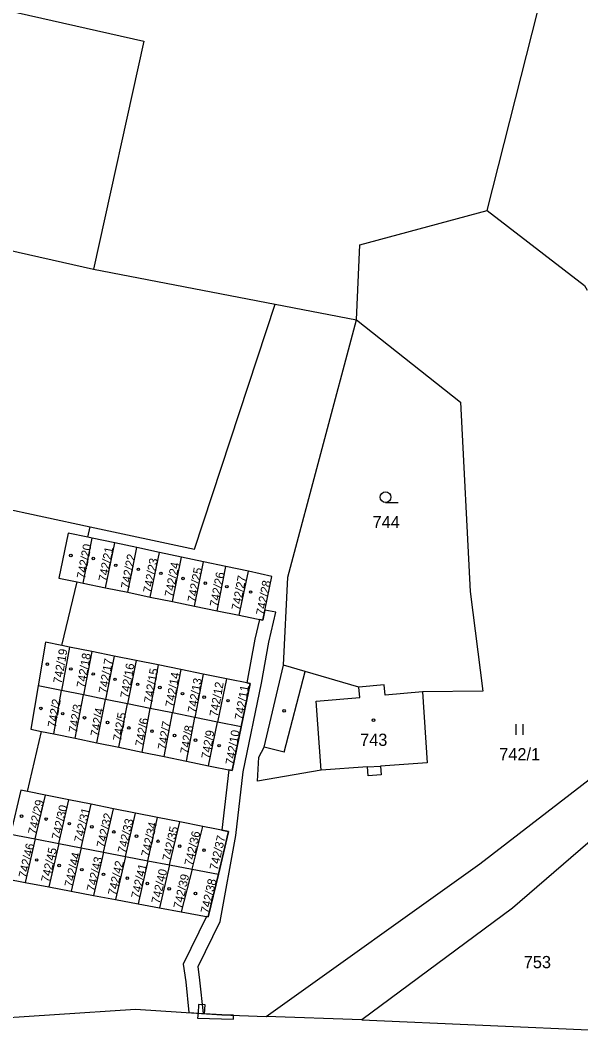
# Model space of a CAD drawing. Extents: x -869103 to -863415, y -1015889 to -1012477.
# Drawn here: x -866425.8 to -866347.8, y -1013302.9 to -1013162.3 of the extents above; entities that cross this region are included whole.
import ezdxf

# ---------------------------------------------------------------- set-up
doc = ezdxf.new("R2010")
doc.units = 0
for name, color, linetype in [('Hranice parcel', 7, 'Continuous'), ('Parcelní čísla', 7, 'Continuous'), ('Vnitřní kresba', 7, 'Continuous'), ('Věcná břemena k části', 7, 'Continuous'), ('Značky budov', 7, 'Continuous'), ('Značky kultur', 7, 'Continuous')]:
    doc.layers.add(name, color=color, linetype=linetype)

msp = doc.modelspace()

# ---------------------------------------------------------------- linework, layer by layer
at = {"layer": 'Hranice parcel'}
for p, q in [((-866460.94, -1013186.75), (-866415.61, -1013196.9)), ((-866415.61, -1013196.9), (-866390.36, -1013201.78)), ((-866471.79, -1013220.69), (-866416.08, -1013232.73)), ((-866416.42, -1013234.17), (-866416.08, -1013232.73)), ((-866417.07, -1013240.56), (-866415.78, -1013234.31)), ((-866415.78, -1013234.31), (-866416.42, -1013234.17)), ((-866412.65, -1013234.98), (-866415.78, -1013234.31)), ((-866413.93, -1013241.21), (-866412.65, -1013234.98)), ((-866409.58, -1013235.63), (-866412.65, -1013234.98)), ((-866410.86, -1013241.84), (-866409.58, -1013235.63)), ((-866406.45, -1013236.3), (-866409.58, -1013235.63)), ((-866407.72, -1013242.49), (-866406.45, -1013236.3)), ((-866403.38, -1013236.95), (-866406.45, -1013236.3)), ((-866404.65, -1013243.12), (-866403.38, -1013236.95)), ((-866400.3, -1013237.6), (-866403.38, -1013236.95)), ((-866401.56, -1013243.76), (-866400.3, -1013237.6)), ((-866397.19, -1013238.26), (-866400.3, -1013237.6)), ((-866398.44, -1013244.4), (-866397.19, -1013238.26)), ((-866394.08, -1013238.92), (-866397.19, -1013238.26)), ((-866395.35, -1013245.03), (-866394.08, -1013238.92)), ((-866420, -1013249.24), (-866417.9, -1013240.39)), ((-866417.9, -1013240.39), (-866417.07, -1013240.56)), ((-866417.07, -1013240.56), (-866413.93, -1013241.21)), ((-866413.93, -1013241.21), (-866410.86, -1013241.84)), ((-866410.86, -1013241.84), (-866407.72, -1013242.49)), ((-866407.72, -1013242.49), (-866404.65, -1013243.12)), ((-866404.65, -1013243.12), (-866401.56, -1013243.76)), ((-866401.56, -1013243.76), (-866398.44, -1013244.4)), ((-866398.44, -1013244.4), (-866395.35, -1013245.03)), ((-866418.97, -1013249.45), (-866420, -1013249.24)), ((-866418.97, -1013249.45), (-866420.05, -1013255.48)), ((-866415.85, -1013250.08), (-866418.97, -1013249.45)), ((-866415.85, -1013250.08), (-866417.01, -1013256.1)), ((-866412.76, -1013250.7), (-866415.85, -1013250.08)), ((-866412.76, -1013250.7), (-866413.95, -1013256.72)), ((-866409.7, -1013251.32), (-866412.76, -1013250.7)), ((-866409.7, -1013251.32), (-866410.88, -1013257.34)), ((-866406.62, -1013251.94), (-866409.7, -1013251.32)), ((-866406.62, -1013251.94), (-866407.74, -1013257.98)), ((-866403.48, -1013252.57), (-866406.62, -1013251.94)), ((-866403.48, -1013252.57), (-866404.64, -1013258.61)), ((-866400.35, -1013253.21), (-866403.48, -1013252.57)), ((-866400.35, -1013253.21), (-866401.52, -1013259.24)), ((-866397.13, -1013253.85), (-866400.35, -1013253.21)), ((-866420.05, -1013255.48), (-866423.32, -1013254.82)), ((-866397.13, -1013253.85), (-866398.38, -1013259.88)), ((-866421.13, -1013261.52), (-866420.05, -1013255.48)), ((-866417.01, -1013256.1), (-866420.05, -1013255.48)), ((-866418.18, -1013262.13), (-866417.01, -1013256.1)), ((-866413.95, -1013256.72), (-866417.01, -1013256.1)), ((-866369.85, -1013255.69), (-866369.21, -1013265.54)), ((-866415.14, -1013262.75), (-866413.95, -1013256.72)), ((-866410.88, -1013257.34), (-866413.95, -1013256.72)), ((-866412.07, -1013263.39), (-866410.88, -1013257.34)), ((-866407.74, -1013257.98), (-866410.88, -1013257.34)), ((-866408.86, -1013264.05), (-866407.74, -1013257.98)), ((-866404.64, -1013258.61), (-866407.74, -1013257.98)), ((-866405.81, -1013264.68), (-866404.64, -1013258.61)), ((-866401.52, -1013259.24), (-866404.64, -1013258.61)), ((-866402.69, -1013265.32), (-866401.52, -1013259.24)), ((-866398.38, -1013259.88), (-866401.52, -1013259.24)), ((-866399.64, -1013265.95), (-866398.38, -1013259.88)), ((-866395.07, -1013260.55), (-866398.38, -1013259.88)), ((-866424.81, -1013269.54), (-866422.83, -1013261.18)), ((-866422.83, -1013261.18), (-866421.13, -1013261.52)), ((-866421.13, -1013261.52), (-866418.18, -1013262.13)), ((-866418.18, -1013262.13), (-866415.14, -1013262.75)), ((-866415.14, -1013262.75), (-866412.07, -1013263.39)), ((-866412.07, -1013263.39), (-866408.86, -1013264.05)), ((-866408.86, -1013264.05), (-866405.81, -1013264.68)), ((-866405.81, -1013264.68), (-866402.69, -1013265.32)), ((-866402.69, -1013265.32), (-866399.64, -1013265.95)), ((-866422.31, -1013270.04), (-866424.81, -1013269.54)), ((-866423.71, -1013276.12), (-866422.31, -1013270.04)), ((-866419.04, -1013270.69), (-866422.31, -1013270.04)), ((-866420.45, -1013276.75), (-866419.04, -1013270.69)), ((-866415.93, -1013271.31), (-866419.04, -1013270.69)), ((-866417.32, -1013277.36), (-866415.93, -1013271.31)), ((-866412.84, -1013271.92), (-866415.93, -1013271.31)), ((-866414.23, -1013277.96), (-866412.84, -1013271.92)), ((-866409.79, -1013272.53), (-866412.84, -1013271.92)), ((-866411.18, -1013278.55), (-866409.79, -1013272.53)), ((-866406.72, -1013273.14), (-866409.79, -1013272.53)), ((-866408.07, -1013279.15), (-866406.72, -1013273.14)), ((-866403.63, -1013273.75), (-866406.72, -1013273.14)), ((-866405.03, -1013279.74), (-866403.63, -1013273.75)), ((-866400.39, -1013274.39), (-866403.63, -1013273.75)), ((-866401.91, -1013280.34), (-866400.39, -1013274.39)), ((-866427.16, -1013275.45), (-866423.71, -1013276.12)), ((-866423.71, -1013276.12), (-866425.11, -1013282.18)), ((-866423.71, -1013276.12), (-866420.45, -1013276.75)), ((-866420.45, -1013276.75), (-866421.85, -1013282.8)), ((-866420.45, -1013276.75), (-866417.32, -1013277.36)), ((-866417.32, -1013277.36), (-866418.7, -1013283.39)), ((-866417.32, -1013277.36), (-866414.23, -1013277.96)), ((-866414.23, -1013277.96), (-866415.61, -1013283.97)), ((-866414.23, -1013277.96), (-866411.18, -1013278.55)), ((-866411.18, -1013278.55), (-866412.56, -1013284.55)), ((-866411.18, -1013278.55), (-866408.07, -1013279.15)), ((-866408.07, -1013279.15), (-866409.42, -1013285.14)), ((-866408.07, -1013279.15), (-866405.03, -1013279.74)), ((-866405.03, -1013279.74), (-866406.42, -1013285.7)), ((-866405.03, -1013279.74), (-866401.91, -1013280.34)), ((-866401.91, -1013280.34), (-866403.42, -1013286.27)), ((-866401.91, -1013280.34), (-866398.25, -1013281.04)), ((-866427.7, -1013281.69), (-866425.11, -1013282.18)), ((-866425.11, -1013282.18), (-866421.85, -1013282.8)), ((-866421.85, -1013282.8), (-866418.7, -1013283.39)), ((-866418.7, -1013283.39), (-866415.61, -1013283.97)), ((-866415.61, -1013283.97), (-866412.56, -1013284.55)), ((-866412.56, -1013284.55), (-866409.42, -1013285.14)), ((-866409.42, -1013285.14), (-866406.42, -1013285.7)), ((-866406.42, -1013285.7), (-866403.42, -1013286.27)), ((-866378.31, -1013301.27), (-866391.6, -1013300.8)), ((-866378.31, -1013301.27), (-866340.84, -1013302.94))]:
    msp.add_line(p, q, dxfattribs=at)
for points in [[(-866360.85, -1013188.77), (-866350.67, -1013148.52), (-866362.16, -1013144.77), (-866373.52, -1013120.74)], [(-866463.45, -1013160.68), (-866463.28, -1013160.31), (-866461.33, -1013153.25), (-866450.18, -1013155.78), (-866408.6, -1013165.2), (-866415.61, -1013196.9)], [(-866390.36, -1013201.78), (-866379.04, -1013203.97), (-866378.56, -1013193.54), (-866360.85, -1013188.77)], [(-866360.85, -1013188.77), (-866347.33, -1013199.18), (-866346.96, -1013199.83)], [(-866416.08, -1013232.73), (-866401.57, -1013235.86), (-866390.36, -1013201.78)], [(-866389.19, -1013251.97), (-866388.58, -1013239.71), (-866379.04, -1013203.97), (-866364.58, -1013215.4), (-866363.22, -1013241.74), (-866361.49, -1013255.6), (-866369.85, -1013255.69)], [(-866416.42, -1013234.17), (-866419.13, -1013233.6), (-866420.42, -1013239.87), (-866417.9, -1013240.39)], [(-866395.35, -1013245.03), (-866392.07, -1013245.71), (-866390.81, -1013239.62), (-866394.08, -1013238.92)], [(-866420, -1013249.24), (-866422.3, -1013248.78), (-866423.32, -1013254.82)], [(-866383.97, -1013266.57), (-866392.79, -1013268.09), (-866392.61, -1013264.74), (-866391.89, -1013263.39), (-866389.19, -1013251.97)], [(-866369.85, -1013255.69), (-866375.05, -1013256.14), (-866375.18, -1013254.71), (-866378.71, -1013255.03), (-866386.19, -1013252.85), (-866389.19, -1013251.97)], [(-866423.32, -1013254.82), (-866424.33, -1013260.86), (-866422.83, -1013261.18)], [(-866395.07, -1013260.55), (-866393.83, -1013254.52), (-866397.13, -1013253.85)], [(-866399.64, -1013265.95), (-866396.33, -1013266.63), (-866395.07, -1013260.55)], [(-866391.6, -1013300.8), (-866361.9, -1013279.58), (-866338.39, -1013261.47), (-866337.46, -1013260.82)], [(-866369.21, -1013265.54), (-866375.69, -1013265.99), (-866375.6, -1013267.23), (-866377.44, -1013267.37), (-866377.52, -1013266.12), (-866383.97, -1013266.57)], [(-866336.39, -1013267.69), (-866357.35, -1013285.76), (-866378.31, -1013301.27)], [(-866424.81, -1013269.54), (-866425.74, -1013269.36), (-866427.16, -1013275.45)], [(-866398.25, -1013281.04), (-866396.84, -1013275.1), (-866400.39, -1013274.39)], [(-866403.42, -1013286.27), (-866399.65, -1013286.98), (-866398.25, -1013281.04)], [(-866432.35, -1013301.3), (-866409.77, -1013299.8), (-866397.79, -1013300.58), (-866391.6, -1013300.8)]]:
    msp.add_lwpolyline(points, dxfattribs=at)
at = {"layer": 'Vnitřní kresba'}
for p, q in [((-866389.12, -1013264.05), (-866386.19, -1013252.85)), ((-866378.59, -1013256.44), (-866378.71, -1013255.03)), ((-866384.64, -1013256.96), (-866378.59, -1013256.44)), ((-866383.97, -1013266.57), (-866384.64, -1013256.96)), ((-866389.12, -1013264.05), (-866391.89, -1013263.39)), ((-866377.52, -1013266.12), (-866375.69, -1013265.99))]:
    msp.add_line(p, q, dxfattribs=at)
at = {"layer": 'Věcná břemena k části'}
for points in [[(-866392.53, -1013245.61), (-866393.18, -1013248.36), (-866394.28, -1013254.43), (-866393.83, -1013254.52), (-866395.07, -1013260.55), (-866396.33, -1013266.63), (-866396.79, -1013266.54), (-866397.77, -1013274.91), (-866396.84, -1013275.1), (-866398.25, -1013281.04), (-866399.65, -1013286.98), (-866399.9, -1013286.93), (-866403.13, -1013293.54), (-866402.79, -1013296.01), (-866402.36, -1013300.28), (-866400.34, -1013300.41), (-866400.81, -1013295.77), (-866401.07, -1013293.88), (-866398, -1013287.59), (-866395.84, -1013275.64), (-866394.81, -1013266.81), (-866392.26, -1013254.49), (-866391.22, -1013248.76), (-866390.24, -1013244.61), (-866391.78, -1013244.31), (-866392.07, -1013245.71)], [(-866401.13, -1013301.06), (-866396.13, -1013301.18), (-866396.13, -1013300.64), (-866397.79, -1013300.58), (-866400.16, -1013300.43), (-866400.08, -1013299.21), (-866401.01, -1013299.15), (-866401.08, -1013300.37)]]:
    msp.add_lwpolyline(points, close=True, dxfattribs=at)
at = {"layer": 'Značky budov'}
for centre in [(-866418.76, -1013236.72), (-866415.64, -1013237.14), (-866412.52, -1013238.09), (-866409.37, -1013238.64), (-866406.24, -1013239.19), (-866403.16, -1013239.91), (-866400.07, -1013240.56), (-866397.08, -1013241.05), (-866393.76, -1013241.8), (-866422.03, -1013251.83), (-866418.76, -1013252.5), (-866415.65, -1013253.19), (-866412.62, -1013253.94), (-866409.48, -1013254.63), (-866406.39, -1013255.08), (-866403.24, -1013255.93), (-866400.23, -1013256.42), (-866422.93, -1013257.98), (-866396.91, -1013256.91), (-866419.9, -1013258.72), (-866416.87, -1013259.28), (-866389.11, -1013258.31), (-866413.66, -1013259.94), (-866410.7, -1013260.69), (-866376.67, -1013259.62), (-866407.49, -1013261.15), (-866404.34, -1013261.74), (-866401.43, -1013262.39), (-866398.15, -1013263.17), (-866425.62, -1013272.97), (-866422.21, -1013273.37), (-866418.97, -1013274), (-866415.84, -1013274.44), (-866412.79, -1013275.15), (-866409.63, -1013275.74), (-866406.64, -1013276.45), (-866403.63, -1013277.14), (-866400.24, -1013277.69), (-866423.51, -1013279.05), (-866420.4, -1013279.82), (-866417.24, -1013280.41), (-866414.23, -1013281.04), (-866410.92, -1013281.59), (-866408.13, -1013282.32), (-866405.1, -1013283.07), (-866401.44, -1013283.71)]:
    msp.add_circle(centre, 0.175, dxfattribs=at)
at = {"layer": 'Značky kultur'}
for p, q in [((-866375, -1013229.36), (-866373.25, -1013229.36)), ((-866356.85, -1013261.65), (-866356.85, -1013260.15)), ((-866355.85, -1013261.65), (-866355.85, -1013260.15))]:
    msp.add_line(p, q, dxfattribs=at)
msp.add_circle((-866375, -1013228.61), 0.75, dxfattribs=at)

# ---------------------------------------------------------------- texts
at = {"layer": 'Parcelní čísla'}
for s, p in [('744', (-866376.8, -1013232.91)), ('743', (-866378.54, -1013263.19)), ('742/1', (-866359.19, -1013265.2)), ('753', (-866355.78, -1013294.1))]:
    msp.add_text(s, height=1.7, dxfattribs=at).set_placement(p)
for s, rotation, p in [('742/20', 79, (-866416.8, -1013240.02)), ('742/21', 79, (-866413.78, -1013240.41)), ('742/22', 79, (-866410.66, -1013241.42)), ('742/23', 79, (-866407.57, -1013242)), ('742/24', 79, (-866404.58, -1013242.56)), ('742/25', 79, (-866401.4, -1013243.3)), ('742/26', 79, (-866398.3, -1013243.92)), ('742/27', 79, (-866395.28, -1013244.41)), ('742/28', 79, (-866391.86, -1013245.09)), ('742/19', 80, (-866420.07, -1013254.6)), ('742/18', 80, (-866416.82, -1013255.19)), ('742/17', 80, (-866413.75, -1013255.96)), ('742/16', 80, (-866410.74, -1013256.61)), ('742/15', 80, (-866407.44, -1013257.31)), ('742/14', 80, (-866404.47, -1013257.86)), ('742/13', 80, (-866401.37, -1013258.67)), ('742/12', 80, (-866398.34, -1013259.2)), ('742/11', 80, (-866394.83, -1013259.65)), ('742/2', 80, (-866420.84, -1013260.71)), ('742/3', 80, (-866417.92, -1013261.43)), ('742/4', 80, (-866414.88, -1013261.95)), ('742/5', 80, (-866411.75, -1013262.58)), ('742/6', 80, (-866408.66, -1013263.34)), ('742/7', 80, (-866405.53, -1013263.8)), ('742/8', 80, (-866402.41, -1013264.37)), ('742/9', 80, (-866399.47, -1013265.05)), ('742/10', 80, (-866396.11, -1013265.89)), ('742/29', 77, (-866423.59, -1013275.58)), ('742/30', 77, (-866420.3, -1013276.31)), ('742/31', 77, (-866417.17, -1013276.7)), ('742/32', 77, (-866414.06, -1013277.43)), ('742/33', 77, (-866411.13, -1013278.2)), ('742/34', 77, (-866407.86, -1013278.69)), ('742/35', 77, (-866404.91, -1013279.28)), ('742/36', 77, (-866401.84, -1013279.93)), ('742/37', 77, (-866398.34, -1013280.54)), ('742/46', 77, (-866424.91, -1013281.64)), ('742/45', 77, (-866421.78, -1013282.23)), ('742/44', 77, (-866418.52, -1013282.9)), ('742/43', 77, (-866415.43, -1013283.51)), ('742/42', 77, (-866412.48, -1013284.06)), ('742/41', 77, (-866409.25, -1013284.48)), ('742/40', 77, (-866406.44, -1013285.21)), ('742/39', 77, (-866403.37, -1013285.91)), ('742/38', 77, (-866399.59, -1013286.56))]:
    msp.add_text(s, height=1.19, rotation=rotation, dxfattribs=at).set_placement(p)

doc.saveas('drawing.dxf')
